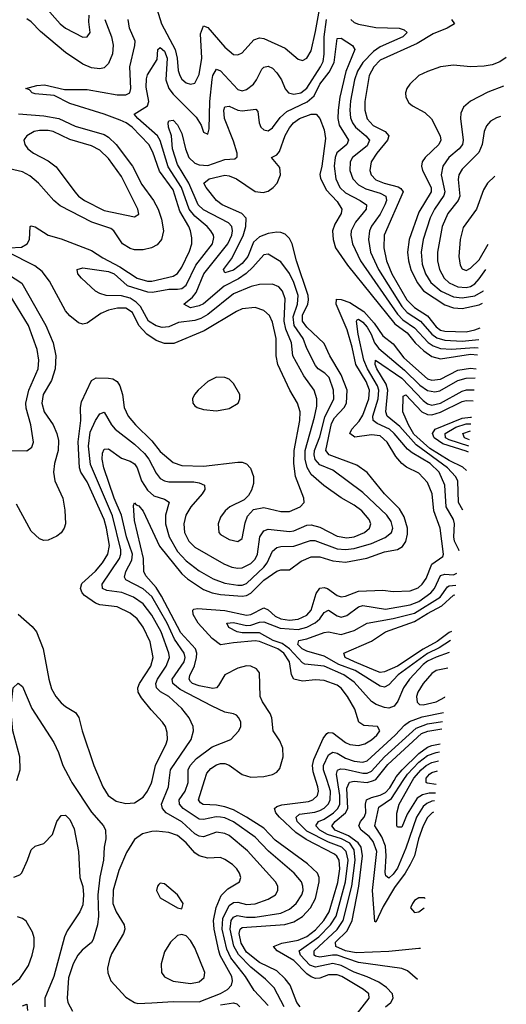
# Model space of a CAD drawing. Header units: inches. Extents: x 884549 to 1028252, y 526810 to 653624.
# Tile 601 of 656: x 997097 to 999356, y 548962 to 553529. Entities that reach past the tile are written whole.
import ezdxf

# ---------------------------------------------------------------- set-up
doc = ezdxf.new("R2010")
doc.units = ezdxf.units.IN
doc.header["$MEASUREMENT"] = 0
doc.layers.add('A9594', color=7, linetype='Continuous')
doc.layers.add('A9595', color=7, linetype='Continuous')

msp = doc.modelspace()

# ---------------------------------------------------------------- linework, layer by layer
at = {"layer": 'A9594', "color": 5}
for points, elevation in [([(997334.3, 550000), (997339.5, 549990), (997430, 549852.6), (997486.4, 549790), (997495.4, 549770), (997497.5, 549730), (997490.1, 549690), (997486.9, 549630), (997468.6, 549551.4), (997460.2, 549470), (997463.3, 549370), (997458.8, 549330), (997438.4, 549261.6), (997430, 549248.2), (997387.2, 549212.8), (997367.1, 549190), (997345.1, 549150), (997324.7, 549084.7), (997317.5, 548990), (997320.8, 548970), (997343, 548930)], 2060), ([(997471.1, 550000), (997484, 549970), (997508.5, 549930), (997544.4, 549904.4), (997590, 549893.4), (997630, 549896.6), (997670, 549922.4), (997690.4, 549950), (997709.8, 549989.8), (997712, 550000)], 2080), ([(998250, 548956.9), (998185.3, 549025.3), (998145, 549090), (998078, 549178), (998058.1, 549218.1), (998037.2, 549310), (998039.5, 549360.5), (998070, 549420.1), (998090, 549434), (998110, 549435.3), (998150, 549425.1), (998190, 549427.1), (998250.9, 549450), (998284.1, 549470), (998296, 549490), (998295.4, 549510), (998284.2, 549530), (998154.2, 549674.2), (998070, 549744.2), (998050, 549754.7), (998010, 549759.5), (997950, 549739.2), (997930, 549741.2), (997910, 549753.2), (997850, 549807.8), (997776.7, 549850), (997759.4, 549870), (997755.9, 549890), (997787.3, 549970), (997790.9, 550000)], 2060), ([(998325.3, 548950), (998278.2, 549038.2), (998238, 549078), (998170, 549133.4), (998112.1, 549192.1), (998091.4, 549231.4), (998073.6, 549310), (998078.4, 549350), (998090, 549366.7), (998106.5, 549373.5), (998150, 549365.8), (998190, 549365.5), (998310, 549385.1), (998350, 549403.1), (998379.7, 549430), (998406.3, 549470), (998412.4, 549490), (998412.1, 549510), (998405.2, 549530), (998371.7, 549570), (998252.7, 549672.7), (998190, 549737.7), (998090, 549807.6), (998050, 549826), (998030, 549830.2), (998009.3, 549830.7), (997950, 549818.9), (997930, 549821.2), (997856.6, 549870), (997838.7, 549890), (997838.2, 549910), (997864.6, 549950), (997879.5, 549990), (997879.4, 550000)], 2040), ([(998398.5, 548950), (998383.4, 548970), (998352, 549050), (998330, 549080.1), (998290, 549117.5), (998210, 549155.9), (998150, 549203.4), (998124.8, 549244.8), (998115.4, 549290), (998120.7, 549310), (998130, 549317.7), (998328.2, 549331.8), (998370, 549343.9), (998410, 549369.4), (998446.7, 549410), (998470, 549453.2), (998487.3, 549530), (998486.5, 549550), (998479, 549570), (998433.7, 549613.7), (998283.1, 549723.1), (998230, 549778.4), (998150.1, 549830.1), (998090, 549863.2), (998050, 549877.5), (998010, 549885.7), (997948.1, 549888.1), (997936, 549896), (997926.7, 549910), (997955.6, 550000)], 2020), ([(998653.7, 548906.3), (998718.7, 548990), (998717.3, 549010), (998692.3, 549030), (998591.8, 549090), (998570, 549098.8), (998530, 549098.1), (998490, 549083.6), (998470, 549081.5), (998450, 549089), (998430, 549102.9), (998370, 549165.5), (998291.6, 549210), (998274.8, 549230), (998314.6, 549245.4), (998390, 549259.1), (998430, 549276.7), (998470, 549307.3), (998508.9, 549351.1), (998533.1, 549390), (998574, 549526), (998582.9, 549590), (998579.8, 549630), (998569.6, 549649.6), (998558.1, 549658.1), (998426.8, 549726.8), (998379, 549759), (998302.7, 549830), (998285.7, 549850), (998279.6, 549870), (998290, 549879), (998313.5, 549886.5), (998437.8, 549902.2), (998458.4, 549910), (998479.5, 549930), (998484.2, 549950), (998481.5, 549970), (998472.1, 550000)], 1980), ([(998794.9, 548950), (998819.2, 548970), (998830.7, 548990), (998828.1, 549010), (998799.3, 549039.3), (998763.7, 549063.7), (998710, 549089.3), (998650, 549110.4), (998590, 549141.5), (998550, 549151.4), (998470, 549133.5), (998443.9, 549143.9), (998400.3, 549190), (998393.9, 549210), (998486, 549274), (998540.2, 549330), (998566.7, 549370), (998609.8, 549530.2), (998621.5, 549630), (998611.7, 549670), (998592.4, 549690), (998530, 549714.4), (998430, 549764.6), (998384.3, 549810), (998379.7, 549830), (998395.7, 549844.3), (998466.8, 549853.2), (998490, 549860.3), (998510, 549871.8), (998530, 549891.8), (998538.4, 549910), (998540.4, 549950), (998523.8, 550000)], 1960), ([(998943.6, 549077.4), (998896.4, 549116.4), (998870, 549127.9), (998670, 549155.1), (998570, 549189.2), (998549.7, 549190.3), (998490, 549180.7), (998470, 549184.7), (998464.2, 549190), (998464.7, 549210), (998570.6, 549309.4), (998598.6, 549350), (998638.7, 549510), (998654.6, 549630), (998650, 549679), (998629.1, 549709.1), (998590.7, 549730), (998525.7, 549750), (998489.6, 549770), (998471.2, 549790), (998483.9, 549810), (998510, 549820.2), (998553.3, 549850), (998573.3, 549870), (998582.5, 549890), (998583.2, 549930), (998572, 550000)], 1940), ([(998956.9, 549219.9), (998950, 549220.2), (998810, 549207.3), (998659.2, 549200.8), (998609.5, 549209.5), (998564.3, 549230), (998563, 549250), (998616.9, 549303.1), (998640, 549350), (998670.6, 549509.4), (998687.8, 549650), (998681.6, 549690), (998668.5, 549710), (998623.8, 549743.8), (998560.8, 549770), (998546.7, 549790), (998562, 549810), (998610, 549850), (998620.1, 549870), (998615.6, 549964.4), (998627.7, 549992.3), (998650, 549997), (998710, 549990.2), (998738.7, 550000)], 1920), ([(999017.8, 549853.3), (999010.8, 549850), (998990, 549828.4), (998969.3, 549790), (998947.4, 549730), (998929.1, 549650.9), (998909.5, 549610), (998886.4, 549570), (998836.8, 549503.2), (998784.7, 549415.3), (998750, 549343.1), (998745.9, 549345.9), (998735.3, 549490), (998754.7, 549670), (998737.4, 549717.4), (998719.4, 549739.4), (998681.5, 549770), (998671.1, 549790), (998678.2, 549810), (998695.9, 549830), (998704.4, 549850), (998701.4, 549890), (998706.8, 549910), (998730, 549921.3), (998770, 549931.2), (998795.6, 549944.4), (998814.8, 549965.2), (998834.6, 550000)], 1880), ([(999022.9, 549905.1), (999010, 549904.2), (998986.6, 549893.4), (998970, 549878.6), (998938.9, 549830), (998890, 549686.4), (998850, 549593.7), (998830, 549564.7), (998810, 549547.3), (998797.1, 549557.1), (998792.9, 549572.9), (998798.8, 549650), (998795.2, 549695.2), (998778.2, 549738.2), (998744.8, 549790), (998764.3, 549875.7), (998823.2, 549916.8), (998877.6, 550000)], 1860), ([(999026.5, 549941.2), (998998.3, 549941.7), (998967, 549933), (998942.5, 549917.5), (998895.7, 549844.3), (998870, 549783.1), (998850, 549783.5), (998847.4, 549790), (998848, 549848), (998858.9, 549890), (998920.9, 550000)], 1840), ([(999030.5, 549981.3), (998988.1, 549988.1), (998983.5, 549990), (998983.2, 550000)], 1820), ([(997070, 549551.9), (997098.4, 549561.6), (997108.1, 549571.9), (997134.3, 549630), (997150, 549678.8), (997170, 549695.5), (997210, 549707.7), (997249, 549750), (997269.5, 549810), (997290, 549837.3), (997310, 549838.4), (997330, 549819.5), (997350, 549776.3), (997370.7, 549670.7), (997376.3, 549550), (997390, 549507.7), (997394.3, 549470), (997390, 549423.7), (997376.8, 549390), (997317.8, 549302.2), (997304.9, 549275.1), (997255.6, 549090), (997214.4, 548990), (997214.4, 548950)], 2040), ([(998975.5, 549455.5), (998950, 549455), (998930, 549442.6), (998920.2, 549430), (998910.3, 549410), (998930, 549388.3), (998950, 549390.3), (998974.7, 549410)], 1920), ([(998978.7, 549452), (998975.5, 549455.5)], 1920), ([(997034.7, 549030), (997097.8, 549082.2), (997138, 549142), (997155.6, 549190), (997164.2, 549230), (997164.5, 549270), (997156.4, 549296.4), (997127.3, 549347.3), (997110, 549360.2), (997087, 549367)], 2040), ([(997110, 548954), (997130, 548962), (997133.7, 548933.7)], 2020), ([(998030, 548959.4), (998090, 548968.4), (998104.4, 548964.4), (998119, 548950)], 2060)]:
    msp.add_lwpolyline(points, dxfattribs=dict(at, elevation=elevation))
for points, elevation in [([(997730, 549764.3), (997710, 549763.8), (997667.4, 549752.6), (997630, 549726.3), (997593.4, 549666.6), (997557.2, 549582.8), (997530.7, 549490.7), (997529.7, 549430), (997544.4, 549390), (997582, 549330), (997585.2, 549310), (997579.3, 549290), (997524.2, 549195.8), (997513.5, 549170), (997505.1, 549130), (997507.2, 549107.2), (997520.2, 549070), (997590, 548994.6), (997630, 548970.1), (997645.5, 548965.5), (997710, 548968.3), (997810, 548974.7), (997930, 548972.7), (998028.9, 549011.1), (998061.2, 549030), (998080.1, 549050), (998085.2, 549070), (998081.6, 549090), (998028.5, 549188.5), (998021, 549210), (997999.7, 549310), (997996.5, 549350), (998009.5, 549410.5), (998032.9, 549467.1), (998062.7, 549497.3), (998118, 549530), (998123.5, 549550), (998117.5, 549570), (998104.6, 549590), (998084.8, 549610), (998050, 549634), (998030, 549642.2), (997970, 549639.4), (997930, 549650.4), (997910, 549664.1), (997869.5, 549710), (997830, 549745.1), (997790, 549758.7)], 2080), ([(997750, 549523.5), (997742.8, 549517.2), (997736.5, 549510), (997732.8, 549490), (997750, 549456), (997830, 549408.5), (997850, 549404.9), (997855.4, 549430), (997829.6, 549470), (997770, 549521)], 2120), ([(997850, 549285.8), (997830, 549280.3), (997797.6, 549250), (997770, 549204.4), (997753.3, 549150), (997755.6, 549110), (997769.8, 549089.8), (997809.4, 549069.4), (997890, 549058.9), (997930, 549065.6), (997953.5, 549086.5), (997956.7, 549110), (997910, 549223.5), (997890, 549258), (997870, 549279.2)], 2120)]:
    msp.add_lwpolyline(points, close=True, dxfattribs=dict(at, elevation=elevation))
at = {"layer": 'A9595', "color": 5}
for points, elevation in [([(997710, 553655.8), (997754.8, 553510), (997819.4, 553390), (997828.9, 553350), (997832.9, 553292.9), (997840.3, 553270), (997850, 553252.7), (997870, 553236.3), (997890, 553229.4), (997910, 553234.7), (997930, 553274.3), (997942.1, 553350), (997937.2, 553462.8), (997950, 553499.7), (997970, 553492.3), (998050, 553401.4), (998090, 553368), (998110, 553365.2), (998130, 553374.7), (998184.1, 553435.9), (998210, 553444.7), (998230, 553441), (998330, 553397.2), (998390, 553345.8), (998410, 553339.2), (998430, 553351.2), (998450, 553384.9), (998470, 553473.6), (998494.8, 553610)], 2080), ([(997212.4, 553592.4), (997285.7, 553510), (997310, 553490.1), (997390, 553448.4), (997410.7, 553449.3), (997425.1, 553470), (997418.5, 553518.5), (997420.1, 553550)], 2140), ([(997049.3, 552470), (997105.8, 552474.2), (997131.4, 552488.6), (997143.4, 552510), (997146.6, 552570), (997150, 552573.2), (997170, 552568), (997230, 552530.1), (997290, 552512.4), (997430, 552458.3), (997483.7, 552423.7), (997562.2, 552382.2), (997642.3, 552330), (997690, 552315.7), (997710, 552315.5), (997810, 552339.7), (997830, 552351.6), (997850, 552380.5), (997885.1, 552454.9), (997896.7, 552490), (997896.8, 552516.8), (997889.6, 552550), (997882.4, 552570), (997841.1, 552641.1), (997810, 552739.5), (997746.6, 552826.6), (997715.2, 552915.2), (997697.1, 552950), (997620.1, 553030), (997592.3, 553050), (997563.1, 553063.1), (997490, 553090.7), (997330, 553139.9), (997257.2, 553177.2), (997170, 553185.3), (997154.7, 553190), (997143.1, 553203.1), (997125.2, 553210), (997176.6, 553223.4), (997213, 553227), (997305, 553205), (997410, 553205.2), (997550, 553180.6), (997590, 553179.9), (997609, 553190), (997612.9, 553210), (997608.3, 553310), (997631.7, 553410), (997632.7, 553430), (997606.9, 553490), (997600.6, 553530)], 2080), ([(997492.1, 553530), (997524.1, 553450), (997531.4, 553411.4), (997527.5, 553370), (997510, 553325.1), (997490, 553305.4), (997470, 553300.6), (997430, 553305.6), (997390, 553322.9), (997310, 553377.5), (997193.9, 553473.9), (997150, 553518.8), (997130, 553532.8)], 2120), ([(997790.9, 550000), (997796.9, 550050), (997892.9, 550190), (997903.9, 550230), (997902.2, 550250), (997883.4, 550290), (997850, 550333.3), (997789.9, 550389.9), (997751.3, 550411.3), (997731.9, 550430), (997729.6, 550450), (997737.2, 550470), (997777.1, 550530), (997792.2, 550570), (997789.6, 550590), (997753.6, 550690), (997710, 550767), (997670, 550819.7), (997625, 550850), (997571.8, 550871.8), (997501.6, 550881.6), (997481.8, 550890), (997479.9, 550910), (997560.3, 551030), (997567.2, 551050), (997566.4, 551070), (997527.4, 551227.4), (997426.3, 551466.3), (997416.1, 551550), (997425, 551615), (997450, 551670.2), (997470, 551700.7), (997490, 551707.9), (997523.3, 551650), (997539.8, 551630), (997630, 551559.6), (997677, 551517), (997696.7, 551490), (997730, 551425.4), (997750, 551401.2), (997770, 551389.2), (997790, 551384.5), (997905.9, 551385.9), (997930, 551381.4), (997954.7, 551370), (997956, 551350), (997944.1, 551330), (997892.1, 551270), (997868.3, 551230), (997859, 551190), (997862.4, 551150), (997882.3, 551110), (997910, 551081.8), (998045.5, 551005.5), (998082.6, 550990), (998110, 550984.2), (998130, 550985.8), (998170, 551006.7), (998190, 551027.2), (998201.3, 551050), (998212.5, 551130), (998230, 551158), (998250, 551166.2), (998350, 551155.5), (998370, 551158.2), (998430, 551183.8), (998450, 551185.5), (998490, 551174.5), (998570, 551132.9), (998614.8, 551125.2), (998650, 551130.1), (998697, 551150), (998720.8, 551170), (998726.3, 551190), (998719.6, 551210), (998685, 551250), (998650, 551277.6), (998590, 551311.3), (998508.1, 551368.1), (998450, 551419.9), (998431.4, 551451.4), (998422.1, 551490), (998421.6, 551530), (998465.6, 551685.6), (998475.7, 551735.7), (998476.6, 551770), (998463.9, 551810), (998416.4, 551876.4), (998365.2, 551970), (998358.5, 552030), (998333.1, 552093.1), (998325, 552130), (998330, 552233.6), (998317.4, 552270), (998299.9, 552290), (998270, 552302.1), (998210, 552301.3), (998172, 552292), (998090, 552258), (997970, 552161.8), (997937.6, 552142.4), (997910, 552134.2), (997835.1, 552124.9), (997790, 552104.7), (997758.1, 552101.9), (997730, 552109.1), (997695, 552130), (997658, 552198), (997638.1, 552218.1), (997610, 552237), (997570, 552248.4), (997499, 552250), (997470, 552258.3), (997450, 552269.7), (997384.7, 552330), (997368, 552350), (997364.5, 552370), (997390, 552378), (997510, 552360.4), (997535.8, 552350), (997596.2, 552296.2), (997690, 552266.6), (997714.3, 552265.7), (997790, 552278.2), (997830, 552278.8), (997850, 552282.7), (997870, 552296.9), (997914.6, 552390), (997991.7, 552490), (997997.9, 552517.9), (997996.4, 552530), (997985.2, 552550), (997967.9, 552570), (997910, 552617.9), (997883.4, 552650), (997848.5, 552750), (997786.4, 552846.4), (997748.7, 552968.7), (997736.9, 552990), (997645.3, 553070), (997628.9, 553090), (997690.4, 553130), (997696.3, 553150), (997684.7, 553215.3), (997685.3, 553254.7), (997690, 553272.4), (997735.8, 553344.2), (997738.9, 553390), (997750, 553399.6), (997770, 553382.8), (997782.2, 553350), (997776.2, 553250), (997789.7, 553210), (997810, 553183.7), (997916.9, 553076.9), (997940.3, 553040.3), (997950, 553007.7), (997970, 552997.3), (997976.9, 553023.1), (997979.6, 553150), (997990, 553250.8), (997993, 553270), (998010, 553300.2), (998030, 553291.7), (998110, 553205.1), (998130, 553198.9), (998150, 553204.8), (998181.7, 553230), (998197, 553250), (998221.3, 553298.7), (998230, 553309.1), (998250, 553313.1), (998270, 553304.7), (998290, 553282.9), (998311.8, 553250), (998330, 553207.8), (998345, 553190), (998370, 553183.4), (998401.6, 553190), (998430, 553211.7), (998493.9, 553310), (998505.3, 553334.7), (998510.7, 553369.3), (998509.7, 553450), (998521.6, 553530)], 2060), ([(998634.4, 553530), (998650, 553516.1), (998670, 553507.9), (998750, 553493.2), (998859.1, 553490), (998881.9, 553481.9), (998895.8, 553470), (998874.8, 553450), (998770, 553402.6), (998738.8, 553381.2), (998689.9, 553330.1), (998665.7, 553290), (998651.7, 553250), (998632.3, 553152.3), (998629.5, 553110), (998633.2, 553073.2), (998641.6, 553050), (998655.4, 553030), (998704.3, 552990), (998721, 552970), (998710, 552944), (998641.9, 552890), (998630.6, 552870), (998629.2, 552830), (998643.3, 552790), (998670, 552762.5), (998703.7, 552743.7), (998770, 552724), (998796.3, 552710), (998799, 552690), (998791.9, 552670), (998770, 552627.2), (998729.3, 552570.7), (998721.2, 552550), (998715.6, 552510), (998726.1, 552450), (998763.2, 552370), (998870, 552198), (998895.8, 552170), (998957.6, 552130), (999010.4, 552070), (999033.4, 552053.4), (999070, 552043), (999150, 552038.4), (999228.4, 552045.9)], 2060), ([(999100.6, 553530), (999115.2, 553510), (999081.3, 553490), (999016.6, 553463.4), (998941.4, 553418.6), (998770, 553341.5), (998740.6, 553310), (998719, 553270), (998699.1, 553150), (998699, 553110), (998709.8, 553069.8), (998737.8, 553037.8), (998793.5, 553010), (998810.6, 552990), (998804.1, 552970), (998754.5, 552910), (998729.1, 552870), (998722.6, 552830), (998728.6, 552810), (998750, 552786), (998788.1, 552770), (998853.8, 552753.8), (998866.4, 552746.4), (998876.4, 552730), (998789.4, 552530), (998786.6, 552470), (998798.9, 552410), (998824.1, 552350), (998894.2, 552230), (998930, 552193.8), (998990, 552155.7), (999030, 552104.6), (999050, 552089.2), (999070, 552083.4), (999170, 552081.2), (999210, 552090.3), (999233.6, 552099.7)], 2080), ([(997879.4, 550000), (997879.1, 550050), (997888.7, 550070), (997918.3, 550101.7), (997990, 550155.7), (998077.4, 550190), (998114.7, 550230), (998123.5, 550250), (998123.9, 550270), (998115.1, 550290), (998102.8, 550302.8), (998089.8, 550309.8), (998050, 550317.5), (997990, 550344), (997841.8, 550421.8), (997807.6, 550450), (997805.2, 550470), (997860.6, 550550), (997865, 550570), (997860.6, 550590), (997816, 550656), (997781.3, 550730), (997710, 550853.1), (997670, 550888.8), (997589.9, 550930), (997583.8, 550943.8), (997590.3, 550970), (997617.6, 551022.4), (997620.3, 551050), (997593.2, 551130), (997569.7, 551230), (997535.7, 551310), (997487.5, 551450), (997479.7, 551490), (997482.4, 551517.6), (997490, 551536.5), (997510, 551538.3), (997570, 551495.5), (997610, 551481.7), (997630, 551469.5), (997642.7, 551450), (997663.4, 551390), (997690, 551346.9), (997720.1, 551320.1), (997770, 551305.6), (997791, 551291), (997774.2, 551230), (997773.3, 551190), (997791.7, 551130), (997830, 551062.8), (997870, 551018.8), (997930, 550973.1), (997995.2, 550935.2), (998050, 550915.4), (998110, 550905.3), (998130, 550905.4), (998150, 550913.6), (998229.9, 550990), (998245.2, 551010), (998270, 551063), (998290, 551080.6), (998310, 551085.5), (998370, 551086.4), (998447.2, 551112.8), (998466.5, 551113.5), (998570, 551074.9), (998610, 551071.7), (998650, 551075.9), (998730, 551098.6), (998793.5, 551126.5), (998822.1, 551150), (998828.9, 551171.1), (998820.6, 551200.6), (998800.8, 551230), (998690, 551335.8), (998550, 551440.1), (998490, 551464.8), (998468.6, 551488.6), (998464.2, 551510), (998466, 551530), (998490, 551594), (998514, 551686), (998555.4, 551770), (998554.1, 551810), (998533.1, 551870), (998513, 551890), (998482.7, 551910), (998470, 551925.2), (998430, 552003.2), (998412.4, 552050), (998371.6, 552110), (998367, 552150), (998386, 552210), (998389.7, 552250), (998370, 552309.2), (998350, 552351.8), (998310, 552406.3), (998250, 552441.5), (998230, 552438), (998179.7, 552380.3), (998148.1, 552351.9), (998112.5, 552327.5), (998047, 552293), (997950, 552211.1), (997930, 552201), (997890, 552192), (997859.7, 552210), (997898.8, 552241.2), (997915.9, 552264.1), (997952.3, 552350), (998063.8, 552490), (998081.2, 552530), (998084.8, 552550), (998081.5, 552570), (998067.1, 552587.1), (997950, 552646.2), (997925.9, 552670), (997881.6, 552770), (997830, 552856.5), (997807.1, 552930), (997802.4, 552990), (997787.4, 553030), (997785.7, 553050), (997790, 553059.5), (997810, 553062.6), (997830, 553041.7), (997850, 553001.3), (997866.8, 552930), (997882.3, 552890), (997910, 552862.9), (997930, 552855.5), (997970, 552852.9), (998050, 552880.4), (998096, 552884), (998107.4, 552892.6), (998106.9, 552910), (998090, 552964.8), (998047.5, 553070), (998044.9, 553110), (998050, 553124.4), (998070, 553127.5), (998109, 553109), (998130, 553106.2), (998193.2, 553113.2), (998203.2, 553103.2), (998208, 553050), (998216, 553030), (998230, 553017.6), (998250, 553014), (998270, 553027.8), (998305.5, 553074.5), (998336.9, 553103.1), (998432.2, 553147.8), (998463.9, 553176.1), (998490.2, 553230), (998534, 553286), (998556.3, 553330), (998570, 553441.1), (998590, 553443.9), (998642.6, 553410), (998653.4, 553390), (998611.5, 553288.5), (998582.4, 553170), (998575, 553110), (998573.9, 553070), (998579.8, 553039.8), (998623.3, 552970), (998615.7, 552950), (998569.2, 552910.8), (998561.4, 552890), (998557.2, 552850), (998563.9, 552790), (998583.7, 552750), (998610, 552725.2), (998677.7, 552690), (998706.1, 552670), (998704.8, 552650), (998655, 552590), (998635.7, 552550), (998633.6, 552530), (998641.3, 552490), (998679.1, 552410), (998850, 552162.5), (998876.1, 552136.1), (998930, 552099.4), (998992.2, 552032.2), (999016.1, 552016.1), (999050, 552003.5), (999101, 552001), (999208, 552008), (999224.8, 552007)], 2040), ([(999355.6, 553354.3), (999326.1, 553333.9), (999290, 553319.3), (999253.3, 553313.3), (999190, 553310.6), (999110, 553318), (999050, 553309.9), (998990, 553289.3), (998950.1, 553269.9), (998907.3, 553230), (998894.3, 553210), (998888.4, 553190), (998889.6, 553169.6), (998903.8, 553143.8), (998920.2, 553130), (998978.2, 553098.2), (999009, 553069), (999049.1, 552990), (999051.7, 552970), (999042, 552950), (998979.1, 552890), (998965.3, 552870), (998961.4, 552850), (998966.4, 552830), (999006.9, 552750), (999007.3, 552730), (998950, 552636.3), (998905.3, 552510), (998897.8, 552450), (998901.4, 552410), (998912, 552370), (998942.5, 552310), (998971, 552271), (999070, 552206.4), (999110, 552192), (999150, 552190), (999230, 552206.6), (999244.6, 552213.8)], 2120), ([(999342.6, 553220.9), (999270, 553192.8), (999188.8, 553151.2), (999156.6, 553123.4), (999144.7, 553095.3), (999142.4, 553070), (999155.8, 552970), (999152.1, 552950), (999136.6, 552930), (999088.6, 552890), (999060.5, 552850), (999052.6, 552810), (999069.7, 552730), (999066.2, 552713.8), (999022.6, 552650), (999001.9, 552610), (998970.1, 552509.9), (998961, 552450), (998964.4, 552395.6), (998980.4, 552350), (999006, 552310), (999053.9, 552270), (999110, 552244.1), (999150, 552238.2), (999210, 552247.4), (999249.4, 552270.6), (999250.2, 552271.8)], 2140), ([(997091.8, 553091.8), (997210, 553083), (997278.9, 553070), (997354.8, 553034.8), (997490, 552996.1), (997510, 552984.3), (997545.8, 552950), (997620.7, 552850), (997664.2, 552764.2), (997718.4, 552690), (997740.8, 552650), (997756.1, 552603.9), (997764.1, 552550), (997756.2, 552510), (997735.4, 552484.6), (997709.5, 552470.5), (997670, 552460.8), (997630, 552461.8), (997610, 552467.3), (997574.4, 552490), (997534.4, 552550), (997520.3, 552560.3), (997432.7, 552590), (997285.8, 552665.8), (997255.3, 552690), (997185.1, 552770), (997144.9, 552804.9), (997110, 552822.9), (997030, 552841.4)], 2120), ([(997955.6, 550000), (997966.4, 550033.6), (997984.2, 550055.8), (998010, 550072.7), (998030, 550078.9), (998050, 550078.4), (998070, 550070.6), (998130, 550028.3), (998170, 550015.4), (998230, 550017.9), (998270, 550027.2), (998290, 550039), (998303.9, 550056.1), (998319.6, 550110), (998318.3, 550150), (998304.4, 550184.4), (998273.8, 550230), (998267.1, 550290), (998259.9, 550310), (998224.2, 550364.2), (998213.1, 550390), (998210, 550498.7), (998197.1, 550517.1), (998170, 550529.9), (998150, 550531.4), (998110, 550521.2), (998050.1, 550489.9), (998019.9, 550440.1), (998010.1, 550429.9), (997994.1, 550425.9), (997930, 550438.3), (997898.9, 550450), (997890, 550459.5), (997883.2, 550470), (997887.4, 550487.4), (997907.9, 550532.1), (997918.5, 550570), (997919.7, 550590), (997913.9, 550610), (997844.6, 550684.6), (997755.3, 550855.3), (997730, 550895.4), (997683.1, 550950), (997673.6, 550970), (997671.8, 551030), (997630, 551205.6), (997625.2, 551274.8), (997630, 551287.7), (997638, 551278), (997650, 551273.6), (997670, 551249.1), (997746.9, 551086.9), (997850, 550958.3), (997875.8, 550935.8), (997950, 550885.5), (997990, 550870), (998030, 550863.2), (998130, 550855.4), (998150, 550857.7), (998170, 550868.2), (998230, 550929.2), (998290, 550970.6), (998310, 550977.6), (998350, 550976.9), (998403.1, 551016.9), (998450, 551037.3), (998490, 551038), (998550, 551018.1), (998610, 551012.8), (998708.4, 551031.6), (998790, 551059.9), (998850, 551071.9), (998874.3, 551085.7), (998890, 551109.2), (998897.7, 551142.3), (998897, 551170), (998882.3, 551222.3), (998860.1, 551260.1), (998790, 551330), (998710, 551428.6), (998662.7, 551462.7), (998533, 551510), (998518.6, 551530), (998544, 551656), (998557.9, 551682.1), (998603.1, 551730), (998613.7, 551750), (998617.3, 551810), (998590, 551881.2), (998537.3, 551970), (998510, 552027.7), (998430, 552102.6), (998410.2, 552130), (998410, 552157.8), (998434.2, 552210), (998437.9, 552230), (998435.6, 552250), (998382.5, 552410), (998361.2, 552490), (998350, 552514.2), (998330, 552534.2), (998310, 552542), (998290, 552543.5), (998250, 552536.5), (998210, 552521.4), (998182.8, 552497.2), (998155.5, 552430), (998130, 552397.8), (998090, 552367), (998050, 552355.1), (998043.4, 552370), (998080.3, 552419.7), (998134, 552526), (998147.4, 552570), (998148.4, 552608.4), (998128.4, 552630), (998036.8, 552670), (998010.6, 552690), (997962.4, 552750), (997952.1, 552770), (997976.9, 552790), (998050, 552807.7), (998070, 552805), (998103.8, 552790), (998190, 552731.6), (998226.8, 552726.8), (998250, 552734.3), (998273.7, 552750), (998292.3, 552770), (998308.3, 552810), (998303.9, 552843.9), (998266.6, 552890), (998290, 552902), (998302.8, 552917.2), (998330, 552991.2), (998350, 553027.9), (998368.5, 553050), (998395.4, 553070), (998450, 553091.3), (998474, 553090), (998490.3, 553070), (998510, 553017.3), (998517.2, 552977.2), (998499.9, 552850), (998490.2, 552810.2), (998493.4, 552793.4), (998519.7, 552739.7), (998570, 552685.9), (998591.8, 552650), (998589.6, 552630), (998559.4, 552580.6), (998549.7, 552550), (998551.9, 552510), (998563.7, 552470), (998618.9, 552390), (998838.8, 552118.8), (998895.7, 552075.7), (998931.9, 552030), (998972.4, 551992.4), (999010, 551967.3), (999050, 551955.8), (999190, 551977.5), (999221.7, 551974.3)], 2020), ([(999328.7, 553079.5), (999310, 553074), (999282.3, 553057.7), (999263.3, 553036.7), (999253.3, 553010), (999243.4, 552950), (999227.7, 552912.3), (999150, 552836.3), (999134.7, 552810), (999131.6, 552788.4), (999139.2, 552710), (999131.9, 552690), (999083.7, 552630), (999058.2, 552570), (999036.9, 552450), (999036.2, 552410), (999045, 552370), (999067.9, 552330), (999090, 552308.7), (999130, 552289.3), (999170, 552287.1), (999190, 552292.1), (999210, 552303.7), (999230, 552326.4), (999259.8, 552370.9)], 2160), ([(999301.7, 552803.6), (999268.1, 552770), (999250, 552739.6), (999217.7, 552650), (999155.5, 552564.5), (999141.1, 552510), (999134.6, 552430), (999141.3, 552390), (999150, 552373.1), (999170, 552365.9), (999190, 552376.1), (999230, 552415.1), (999271.1, 552487.2)], 2180), ([(997712, 550000), (997727.1, 550070), (997777.5, 550170), (997782.8, 550190), (997782.3, 550222.3), (997773.6, 550250), (997760.7, 550270), (997707.1, 550327.1), (997662.6, 550382.6), (997647.4, 550410), (997646.3, 550430), (997653.4, 550450), (997705.4, 550530), (997716.5, 550570), (997703.6, 550643.6), (997670, 550711.4), (997643, 550750), (997610, 550776.3), (997550, 550804.7), (997470, 550814.9), (997450, 550822), (997398.7, 550858.7), (997387.8, 550870), (997379.7, 550890), (997386.4, 550913.6), (997450, 550971.4), (997481.4, 551010), (997506.8, 551050), (997514.5, 551090), (997500.7, 551170), (997488.9, 551210), (997410, 551386), (997381.7, 551430), (997375.4, 551450), (997369.1, 551570.9), (997380.5, 551670), (997378.9, 551730), (997383.8, 551756.2), (997430, 551855.2), (997452.9, 551867.1), (997510, 551866.6), (997530, 551862.4), (997550.4, 551850.4), (997562.9, 551830), (997574.7, 551790), (997582.8, 551730), (997601.5, 551690), (997634.2, 551650), (997710, 551575.5), (997750, 551526), (997810, 551474.8), (997850, 551461.5), (997950, 551458.3), (998110, 551476.6), (998130, 551475.8), (998150, 551468), (998168.2, 551448.2), (998182.7, 551410), (998181.8, 551378.2), (998173.1, 551346.9), (998158.8, 551321.2), (998138.9, 551301.1), (998072.7, 551270), (998050.3, 551250), (998030, 551220.7), (998018.5, 551190), (998022.3, 551150), (998030, 551141.1), (998070, 551117.8), (998110, 551108.4), (998130, 551122), (998144.3, 551195.7), (998154.5, 551225.5), (998182.4, 551257.6), (998230, 551265.8), (998310, 551248.1), (998350, 551248.3), (998398.3, 551270), (998416.8, 551290), (998415.7, 551310), (998377.4, 551410), (998370.2, 551470), (998371, 551530), (998398, 551670), (998398.4, 551710), (998387.1, 551750), (998350.3, 551810.3), (998295.8, 551930), (998287.3, 551970), (998287, 552050), (998270, 552126.6), (998256.7, 552156.7), (998230, 552180.2), (998190, 552193.6), (998130, 552187.1), (998104, 552176), (997954.1, 552085.9), (997812.5, 552027.5), (997770, 552027.4), (997730, 552041.5), (997686.8, 552070), (997650.5, 552110.5), (997621, 552170), (997590, 552190.2), (997551.1, 552191.1), (997510, 552181.9), (997474.1, 552165.9), (997410, 552120.5), (997390, 552116.5), (997370, 552123.4), (997330, 552154.6), (997310, 552179), (997236.4, 552316.4), (997201.1, 552361.1), (997167.7, 552387.7), (997043.1, 552450)], 2080), ([(997010, 552369.6), (997106.7, 552306.7), (997218.1, 552110), (997252.1, 552030), (997265.2, 551970), (997262.2, 551910), (997245.2, 551854.8), (997205.8, 551790), (997200.5, 551750), (997210.6, 551710.6), (997252.1, 551650), (997270, 551609.7), (997277.6, 551577.6), (997276.5, 551530), (997259.1, 551470), (997254.6, 551430), (997261.2, 551390), (997297.2, 551310), (997306.9, 551253.1), (997309.8, 551190), (997303.9, 551170), (997290.6, 551149.4), (997270, 551132.9), (997230, 551114), (997210, 551113.6), (997190, 551120.7), (997150, 551156.9), (997082.4, 551282.4)], 2120), ([(997050, 551530.2), (997130, 551529), (997153.6, 551546.4), (997162.2, 551570), (997148.7, 551650), (997127.1, 551727.1), (997125.7, 551750), (997139.4, 551810), (997183.4, 551910), (997186, 551950), (997179, 551999), (997138.4, 552110), (997052.6, 552250)], 2140), ([(998472.1, 550000), (998459.7, 550039.7), (998456.7, 550070), (998463.1, 550096.9), (998505.6, 550194.4), (998522.4, 550217.6), (998530, 550223.1), (998550, 550221.3), (998610, 550175.6), (998630, 550166.4), (998670, 550162.7), (998699.7, 550170), (998730, 550188), (998755.2, 550210), (998768.7, 550230), (998757.6, 550250), (998694.8, 550254.8), (998672, 550270), (998652.3, 550330), (998618.6, 550390), (998590, 550428.2), (998570, 550442.6), (998510, 550463.5), (998470, 550466.2), (998410, 550461.4), (998370, 550469.9), (998358.8, 550490), (998349.5, 550550), (998323.7, 550590), (998296, 550610), (998210, 550645.3), (998190, 550647.6), (998090, 550638.8), (998029, 550629), (997990, 550659.1), (997925.3, 550730), (997901.8, 550770), (997900.2, 550790), (997905.1, 550794.9), (997922.5, 550797.5), (998050, 550788.3), (998150, 550767), (998170.6, 550769.4), (998230, 550801.1), (998250, 550791.6), (998282.7, 550762.7), (998310, 550749.8), (998350, 550743.8), (998390, 550747.6), (998430, 550766.5), (998450, 550789.6), (998472.9, 550867.1), (998490, 550891.3), (998510, 550895.5), (998526.2, 550890), (998570, 550858.2), (998590, 550852.1), (998610, 550854.9), (998670, 550878.6), (998782.9, 550882.9), (998830, 550876.8), (998910, 550879), (998946.7, 550893.3), (998965.9, 550910), (998983.3, 550936.7), (999010, 551002.7), (999060.4, 551039.6), (999064.4, 551050), (999049.1, 551170), (999019.3, 551250), (999011, 551330), (998990, 551382.4), (998950, 551425), (998892.7, 551452.7), (998870, 551470.4), (998843.5, 551503.5), (998802.4, 551570), (998770, 551598.1), (998730, 551603.2), (998652.3, 551592.3), (998629.9, 551610), (998638.7, 551630), (998673.3, 551666.7), (998690, 551694.1), (998717.1, 551770), (998720.4, 551810), (998705.2, 551850), (998657.9, 551930), (998640.5, 552010), (998616.6, 552090), (998565.3, 552210), (998567.2, 552232.8), (998590, 552231.2), (998630, 552217), (998695.2, 552175.2), (998741.9, 552121.9), (998783.1, 552063.1), (998830, 552024.7), (998880.7, 551960.7), (998990, 551862.5), (999010, 551856.8), (999050, 551860.9), (999130, 551903.4), (999190, 551913), (999215.7, 551909.8)], 1980), ([(999136.5, 551065), (999135.1, 551070), (999115.1, 551110), (999111.8, 551130), (999114.6, 551190), (999110.6, 551210), (999076.5, 551270), (999070.6, 551370), (999043.3, 551430), (999002.5, 551470), (998919.2, 551519.2), (998897.2, 551537.2), (998835.6, 551610), (998813.2, 551630), (998755.6, 551655.6), (998738.2, 551670), (998736, 551690), (998760.7, 551770), (998764.4, 551810), (998758.5, 551830), (998710.7, 551910), (998694.8, 551950), (998668.3, 552070), (998660.6, 552130), (998663.7, 552136.3), (998670, 552140.4), (998690, 552126), (998710, 552102.4), (998728.4, 552070), (998743.4, 552030), (998764.2, 552004.2), (998882.9, 551902.9), (998953.6, 551833.6), (998990, 551809.4), (999023.2, 551803.2), (999047.5, 551807.5), (999130, 551855), (999170, 551865.9), (999211.7, 551867)], 1960), ([(999154.2, 551253.1), (999133.4, 551290), (999129.9, 551390), (999119.9, 551410), (999083.2, 551450), (998936.7, 551556.7), (998861.3, 551641.3), (998803.3, 551690), (998797.1, 551710), (998806.5, 551810), (998797.9, 551837.9), (998754.4, 551910), (998747.2, 551930), (998748.8, 551950), (998870, 551866), (998970, 551762.2), (998990, 551747.3), (999010, 551741.1), (999050, 551750.6), (999150, 551806.6), (999171.4, 551811.4), (999206.5, 551812.2)], 1940), ([(999171.4, 551437.2), (999153.9, 551453.9), (999090, 551484.7), (999000.1, 551540.1), (998926.9, 551606.9), (998901.8, 551650), (998875.8, 551710), (998877.6, 551782.4), (998890, 551788.4), (998964.3, 551710), (998990, 551698), (999010, 551696.4), (999050, 551707.7), (999150, 551757.7), (999170, 551763.1), (999201.7, 551760.4)], 1920), ([(999179.5, 551523.5), (999170, 551527.9), (999060.8, 551560.8), (999020.8, 551590), (999012.6, 551610), (999025.4, 551630), (999150, 551680.6), (999190, 551685.4), (999194.7, 551685.3)], 1880), ([(999182.1, 551551.2), (999090, 551580.5), (999073.5, 551590), (999072.2, 551610), (999120.9, 551639.1), (999170, 551653.7), (999191.7, 551653.9)], 1860), ([(999184.8, 551579.6), (999162.3, 551590), (999153.7, 551610), (999188.7, 551621.8)], 1840), ([(999091.1, 550593), (999030, 550571.9), (998990, 550553), (998970, 550538.3), (998906.1, 550470), (998879.2, 550430), (998852.7, 550367.3), (998835.3, 550344.7), (998810, 550336), (998790, 550338.9), (998752.2, 550352.2), (998730, 550366.4), (998650, 550456), (998601.7, 550490), (998510, 550530.9), (998420.2, 550540.2), (998410, 550545.2), (998349.3, 550610), (998315.1, 550635.1), (998274.3, 550650), (998210, 550684.5), (998130, 550684.6), (998106, 550690), (998068.3, 550710), (998058.7, 550730), (998090, 550733.5), (998150, 550719.4), (998170, 550720.4), (998210, 550734.7), (998230, 550735.6), (998306.7, 550706.7), (998390, 550700.8), (998429.6, 550710.4), (998469.2, 550730.8), (998490.7, 550750), (998510, 550779.2), (998530, 550790.6), (998570, 550763.6), (998590, 550757.4), (998615.5, 550764.5), (998670, 550805.7), (998690, 550811.5), (998795.2, 550795.2), (998910, 550814.6), (998950, 550830.3), (999005.6, 550870), (999022.5, 550890), (999050, 550951.3), (999070, 550956.4), (999110, 550953.9), (999126.7, 550961.1)], 1960), ([(999096.6, 550648.9), (999044.6, 550615.4), (998990, 550589.6), (998853, 550490), (998810, 550443.6), (998790, 550433.2), (998770, 550437.8), (998653.8, 550510), (998578.2, 550538.2), (998510, 550576.9), (998430, 550599.4), (998409, 550610), (998388, 550630), (998393, 550650), (998430, 550657), (998510, 550687.1), (998530, 550689.7), (998590, 550677.2), (998650, 550696.3), (998710, 550730.1), (998830, 550751), (998930, 550775.9), (999048.1, 550850), (999082.2, 550897.8), (999090, 550902.6), (999121.6, 550906.7)], 1940), ([(999100.8, 550690.8), (999090, 550686.4), (999034.6, 550645.4), (998970, 550609.7), (998850, 550530.8), (998790, 550503.2), (998770, 550501.6), (998750, 550507.9), (998651, 550550), (998607.7, 550570), (998601.1, 550590), (998730, 550646), (998795.7, 550690), (998930, 550737.1), (998990, 550775.2), (999057, 550810), (999110, 550859.8), (999117.4, 550861.4)], 1920), ([(997090, 550771.5), (997154.7, 550714.7), (997175.8, 550690), (997205.9, 550610), (997232.4, 550470), (997245.3, 550425.3), (997265.6, 550390), (997290, 550360.2), (997310, 550343), (997355.7, 550315.7), (997372.6, 550292.6), (997387.9, 550230), (997440.9, 550070), (997471.1, 550000)], 2080), ([(999084, 550521.3), (999030.3, 550510), (999010, 550496.2), (998969.7, 550450), (998945.3, 550410), (998939.4, 550390), (998942.6, 550362.6), (998953.1, 550353.1), (998970, 550350.7), (999030, 550365.1), (999070, 550387.2), (999070.8, 550388.1)], 1980), ([(997084.8, 550000), (997099, 550050), (997097.6, 550110), (997064.9, 550230), (997056.6, 550330), (997067, 550430), (997090, 550450.7), (997110, 550435.5), (997154.3, 550334.3), (997255.6, 550175.6), (997277.4, 550130), (997298.1, 550070), (997334.3, 550000)], 2060), ([(998523.8, 550000), (998507.1, 550050), (998507.1, 550070), (998530, 550118.9), (998550, 550131.4), (998570, 550126.5), (998610, 550103.4), (998650, 550089.3), (998690, 550085.5), (998710, 550091.6), (998840.1, 550210), (998883.8, 550256.2), (998906.8, 550273.2), (998964.7, 550295.3), (999063.6, 550315.3)], 1960), ([(998572, 550000), (998567.2, 550030), (998571.9, 550048.1), (998586.5, 550053.5), (998608.1, 550051.9), (998690, 550033.3), (998710, 550034.6), (998730, 550043.4), (998790, 550109), (998936.6, 550243.4), (998990, 550263.5), (999059.5, 550274.1)], 1940), ([(998738.7, 550000), (998750, 550003.9), (998805.7, 550074.3), (998962.5, 550217.5), (998991.4, 550228.6), (999056, 550238.9)], 1920), ([(998834.6, 550000), (998843.8, 550016.2), (998871.7, 550050), (998950, 550125.8), (998990, 550154.4), (999010, 550162.9), (999049.2, 550170.4)], 1880), ([(998877.6, 550000), (998897.2, 550030), (998950, 550085.4), (998990, 550115.7), (999030, 550129.6), (999045.5, 550133.2)], 1860), ([(998920.9, 550000), (998926.5, 550010), (998960.1, 550050), (998983.1, 550070), (999010, 550082.9), (999041.3, 550090.8)], 1840), ([(998983.2, 550000), (998983, 550010), (998998.6, 550030), (999010, 550036.5), (999036.7, 550044.1)], 1820)]:
    msp.add_lwpolyline(points, dxfattribs=dict(at, elevation=elevation))
for points, elevation in [([(997230, 553015.5), (997190, 553015.1), (997165.3, 553010), (997130.2, 552990), (997121.7, 552978.3), (997117.3, 552970), (997121.3, 552950), (997135.2, 552930), (997160.8, 552910), (997230, 552875), (997266.8, 552846.8), (997352.7, 552730), (997370.8, 552710), (997398.3, 552690), (997490, 552643.7), (997630, 552614.9), (997650, 552627.3), (997645.3, 552650), (997570, 552802.2), (997510, 552885.2), (997470, 552923.1), (997430, 552943.4), (997330, 552972.5), (997252.9, 553010)], 2140), ([(998010, 551870.7), (997970, 551850.8), (997925.7, 551810), (997908.5, 551790), (997899.5, 551770), (997900.4, 551750), (997910, 551738), (997920.7, 551730), (997950, 551720.8), (998010, 551714.7), (998070, 551726.2), (998110.9, 551750), (998118.9, 551770), (998118.3, 551790), (998090, 551842), (998070, 551861.2), (998050, 551869.8)], 2120)]:
    msp.add_lwpolyline(points, close=True, dxfattribs=dict(at, elevation=elevation))

doc.saveas('drawing.dxf')
